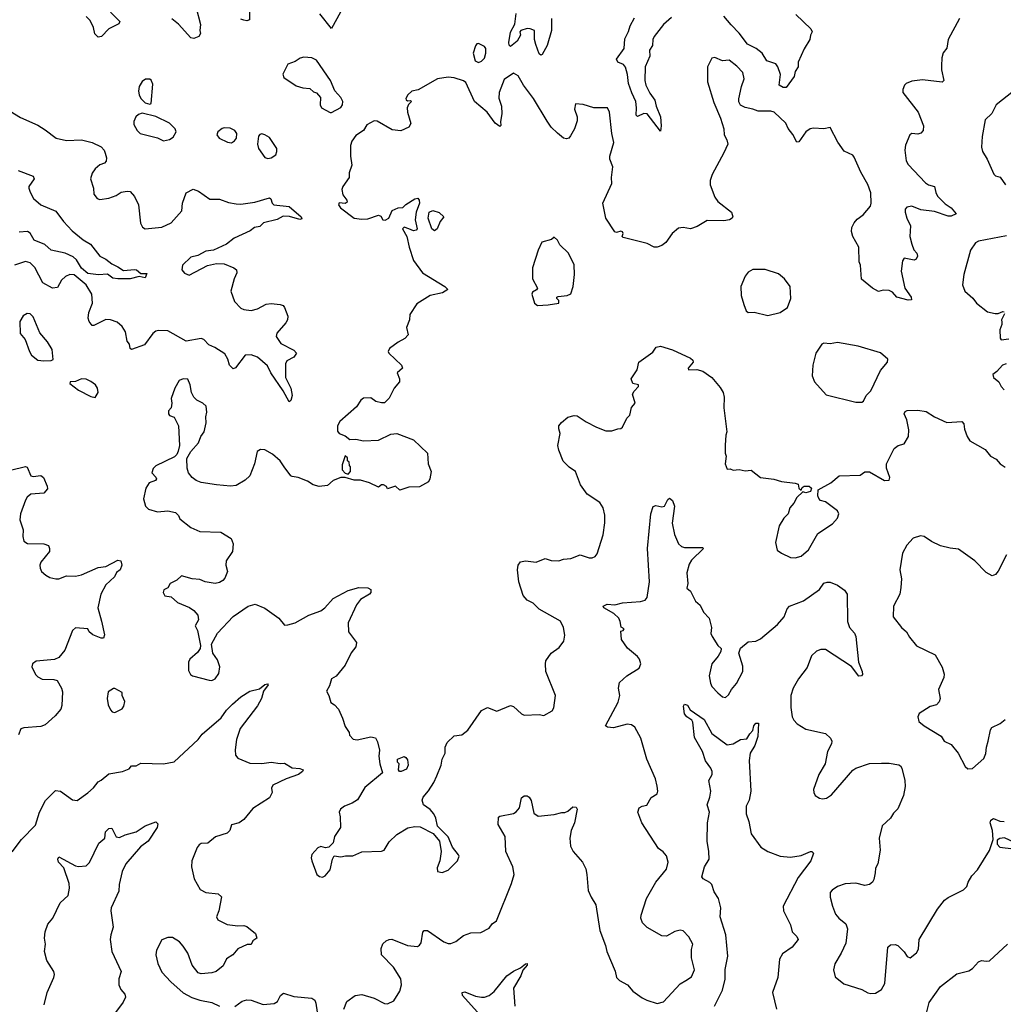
# Model space of a CAD drawing. Extents: x 1839239 to 1929705, y 762242 to 910352.
# Tile 371 of 429: x 1894056 to 1900549, y 883177 to 889676. Entities that reach past the tile are written whole.
import ezdxf

# ---------------------------------------------------------------- set-up
doc = ezdxf.new("R2010")
doc.units = 0

msp = doc.modelspace()

# ---------------------------------------------------------------- linework, layer by layer
at = {"layer": '0CON10XD'}
for points in [[(1894656.2, 889725), (1894716.7, 889665), (1894710.3, 889649.7), (1894645, 889615.8), (1894595.6, 889564.4), (1894575, 889560), (1894552.5, 889582.5), (1894543.5, 889625), (1894521.4, 889671.4), (1894495, 889696.7)], [(1895221.8, 889755), (1895249.1, 889645), (1895245.5, 889605), (1895249.6, 889585), (1895238.7, 889565), (1895205, 889551), (1895185, 889557.3), (1895105, 889646.2), (1895061, 889681)], [(1895573.1, 889755), (1895572.5, 889675), (1895555, 889668), (1895535, 889671.9), (1895515, 889680)], [(1896174, 889725), (1896115, 889617.5), (1896037.5, 889715)], [(1897566.9, 889685), (1897565.4, 889605), (1897538.9, 889505), (1897505, 889446.2), (1897495, 889441.9), (1897485, 889450.8), (1897462.2, 889512.2), (1897454.7, 889545.3), (1897454.3, 889604.3), (1897425, 889615.5), (1897405, 889618.1), (1897363.8, 889605), (1897358, 889595), (1897362.7, 889575), (1897340.9, 889535), (1897295, 889498.8), (1897287.5, 889507.5), (1897284.6, 889525), (1897296.7, 889593.3), (1897323.7, 889646.3), (1897332.7, 889717.3)], [(1898359.3, 889690.7), (1898304.8, 889645.2), (1898244.7, 889565), (1898234.7, 889545), (1898232.2, 889505), (1898212.7, 889475), (1898216.5, 889435), (1898183.8, 889365), (1898182.9, 889275), (1898189.6, 889245), (1898215, 889192), (1898249.4, 889145), (1898257.5, 889105), (1898285.4, 889035.4), (1898290, 888975), (1898285, 888940), (1898198, 889055), (1898175, 889056.9), (1898135, 889037.5), (1898126, 889045), (1898128.5, 889095), (1898122.5, 889135), (1898095.8, 889194.2), (1898074.1, 889255), (1898067.5, 889315), (1898055, 889362.5), (1898040.8, 889380.8), (1898004.2, 889395), (1897995.6, 889415), (1898046.6, 889485), (1898050.7, 889549.3), (1898075, 889597.5), (1898085.3, 889635), (1898115, 889687.5)], [(1900258.6, 889685), (1900185.7, 889545), (1900175, 889487.5), (1900152.7, 889457.3), (1900144, 889425), (1900141.7, 889371.7), (1900140.8, 889345), (1900156.7, 889275), (1900145.9, 889264.1), (1900015, 889278.1), (1899945, 889271.4), (1899907.5, 889255), (1899896.2, 889243.8), (1899886.2, 889215), (1899886.2, 889195), (1899986.9, 889065), (1900021.4, 888975), (1900020, 888945), (1900005, 888928), (1899985, 888920.8), (1899945, 888925.8), (1899931.2, 888915), (1899902.8, 888847.2), (1899899.2, 888815), (1899907.1, 888745), (1899919.8, 888719.8), (1900035, 888599.4), (1900055, 888586.9), (1900095.5, 888575.5), (1900103.3, 888535), (1900115, 888511.4), (1900165, 888460.8), (1900204.2, 888435), (1900237.5, 888395), (1900205, 888379.4), (1900185, 888379.1), (1900095, 888410), (1900005, 888421.8), (1899944.5, 888445.5), (1899910.9, 888439.1), (1899901.9, 888425), (1899900.6, 888405), (1899911.4, 888365), (1899937.1, 888315), (1899930.8, 888245), (1899944.3, 888195), (1899957.5, 888157.5), (1899978.8, 888135), (1899982, 888115), (1899973.9, 888096.1), (1899960.7, 888089.3), (1899895, 888102.5), (1899883.8, 888085), (1899874.2, 888015.8), (1899898.1, 887905), (1899941.2, 887845), (1899942.5, 887827.5), (1899920, 887825), (1899845, 887845.7), (1899817.7, 887877.7), (1899795, 887888.1), (1899755, 887891.2), (1899725, 887881.2), (1899685, 887903.3), (1899612.9, 887962.9), (1899605.8, 888055), (1899598.3, 888078.3), (1899596, 888175), (1899556, 888245), (1899547.3, 888277.3), (1899549.2, 888305), (1899564, 888335), (1899585, 888360), (1899622.7, 888387.3), (1899671.5, 888445), (1899676.9, 888465), (1899674.2, 888534.2), (1899655, 888588.9), (1899608.6, 888668.6), (1899565, 888769.2), (1899555, 888781.1), (1899498.9, 888808.9), (1899457, 888867), (1899405, 888964.4), (1899363.7, 888956.3), (1899295, 888959.7), (1899273.8, 888955), (1899245, 888936), (1899199.5, 888870.5), (1899185, 888866.7), (1899158.5, 888918.5), (1899127.8, 888957.8), (1899112.7, 888992.7), (1899035.8, 889065.8), (1899015, 889071.3), (1898931.3, 889071.3), (1898895, 889086), (1898845.9, 889095.9), (1898815, 889111.2), (1898803.2, 889133.2), (1898803.1, 889153.1), (1898820, 889235), (1898839.2, 889285), (1898828.6, 889328.6), (1898789.7, 889369.7), (1898738.7, 889408.7), (1898694.3, 889404.3), (1898645.6, 889425.6)], [(1899179.3, 889709.3), (1899278.5, 889615), (1899286.2, 889595), (1899275.4, 889575), (1899271.1, 889545), (1899235, 889484.2), (1899195, 889396), (1899193.8, 889365), (1899174.2, 889335), (1899168.1, 889301.9), (1899115, 889228.8), (1899095, 889228.6), (1899070, 889245), (1899077.1, 889315), (1899060.5, 889365), (1899047.8, 889385), (1898988.6, 889405), (1898956.2, 889456.2), (1898917.5, 889485), (1898860, 889515), (1898805, 889586.4), (1898751.5, 889641.5), (1898705, 889699.4)], [(1897085, 889393.8), (1897105, 889402.5), (1897125, 889422), (1897132.9, 889455), (1897132, 889485), (1897125, 889500), (1897085, 889518.8), (1897074.2, 889515.8), (1897065, 889502.5), (1897048.8, 889455), (1897063.3, 889405), (1897085, 889393.8)], [(1898645.6, 889425.6), (1898625, 889421.2), (1898596.2, 889365), (1898596.9, 889265), (1898638.7, 889128.7), (1898682, 889025), (1898703.3, 888955), (1898706.7, 888915), (1898723.9, 888883.9), (1898730, 888855), (1898705, 888797.5), (1898626, 888655), (1898614, 888615), (1898614, 888585), (1898645, 888504.2), (1898665, 888477.1), (1898753.8, 888405), (1898763.3, 888375), (1898760, 888365), (1898742.5, 888355), (1898705, 888347.8), (1898595, 888351.4), (1898528.3, 888311.7), (1898485, 888296), (1898435, 888303.8), (1898405, 888300), (1898363.3, 888265), (1898321.2, 888205), (1898295, 888185.8), (1898265, 888174.2), (1898245, 888173.8), (1898198.6, 888198.6), (1898039.3, 888239.3), (1898032.5, 888245), (1898040, 888265), (1898036.2, 888275), (1898025, 888279.4), (1897995, 888272.5), (1897985, 888276.7), (1897926, 888365), (1897906.2, 888465), (1897965.6, 888595), (1897963.1, 888635), (1897972, 888705), (1897951.9, 888755), (1897951.1, 888775), (1897978.5, 888865), (1897964.6, 888925), (1897948.6, 889065), (1897936.7, 889095), (1897845, 889094), (1897775, 889115.8), (1897725, 889120), (1897718.8, 889085), (1897735.7, 889035), (1897735, 889007.5), (1897717.5, 888955), (1897691.4, 888908.6), (1897680, 888895), (1897665, 888889.2), (1897645, 888894.3), (1897605, 888927.8), (1897565, 888965.6), (1897536.9, 889006.9), (1897447.7, 889155), (1897380.6, 889245), (1897346.2, 889305), (1897315, 889323.8), (1897255, 889282.2), (1897221.1, 889195), (1897218.9, 889158.9), (1897236.2, 889105), (1897238.9, 889055), (1897230, 889005), (1897231.7, 888978.3), (1897225, 888970), (1897195, 888993.8), (1897141.1, 889065), (1897058.6, 889135), (1897001.7, 889261.7), (1896985, 889273.3), (1896925, 889293.3), (1896885, 889296.2), (1896815, 889286.2), (1896685.9, 889214.1), (1896645, 889203.3), (1896618.9, 889181.1), (1896605.6, 889155), (1896607.9, 889147.9), (1896615, 889141.4), (1896635, 889143.3), (1896643.3, 889135), (1896622.8, 889117.2), (1896613.6, 889095), (1896615.4, 889065.4), (1896638.3, 888991.7), (1896625, 888966.7), (1896572.7, 888942.7), (1896515, 888948), (1896415, 889006.2), (1896395, 889007.5), (1896347, 888983), (1896325.9, 888944.1), (1896275, 888911.2), (1896248.8, 888875), (1896240, 888845), (1896240, 888775), (1896248, 888715), (1896230, 888665), (1896230, 888635), (1896189.4, 888575), (1896182.2, 888555), (1896189.8, 888519.8), (1896215.8, 888485), (1896218, 888472), (1896205, 888463.8), (1896165, 888466.2), (1896160, 888455), (1896173.8, 888435), (1896265, 888365.7), (1896315, 888358.6), (1896355, 888360.6), (1896425, 888386.2), (1896439.2, 888379.2), (1896452.5, 888355), (1896467.6, 888352.4), (1896493, 888367), (1896515, 888416), (1896555, 888434.3), (1896585, 888436.7), (1896605, 888456.2), (1896665, 888493.8), (1896685, 888497.5), (1896693.9, 888483.9), (1896695.9, 888464.1), (1896672.9, 888405), (1896665.8, 888355), (1896680, 888295), (1896673.6, 888286.4), (1896655, 888283.3), (1896625, 888296), (1896595, 888305.8), (1896584, 888295), (1896612.5, 888245), (1896626.7, 888175), (1896655, 888087.5), (1896715, 888006.2), (1896863.3, 887915), (1896882.5, 887895), (1896847, 887873), (1896765, 887856.2), (1896678.3, 887801.7), (1896630.7, 887729.3), (1896630, 887695), (1896610, 887645), (1896620, 887595), (1896598.8, 887571.2), (1896555, 887547.5), (1896497.5, 887505), (1896487.5, 887485), (1896492.5, 887475), (1896575.9, 887395.9), (1896583.3, 887375), (1896548.1, 887345), (1896564, 887305), (1896563.8, 887285), (1896528.8, 887245), (1896495, 887177.5), (1896465, 887147.5), (1896445, 887146.7), (1896406.4, 887156.4), (1896375, 887180), (1896325, 887178), (1896308.8, 887165), (1896278.7, 887121.3), (1896169.2, 887025), (1896154, 886995), (1896155, 886960), (1896165.7, 886945.7), (1896205, 886929.2), (1896235, 886906), (1896275, 886907.1), (1896325.6, 886895.6), (1896425, 886901.4), (1896505, 886941.2), (1896545, 886943.8), (1896655, 886903.8), (1896747.5, 886815), (1896753.3, 886745), (1896772.5, 886695), (1896763.3, 886645), (1896753.9, 886626.1), (1896695, 886593.8), (1896625, 886590), (1896565, 886570), (1896536.7, 886596.7), (1896485, 886580), (1896477.5, 886595), (1896456.8, 886606.8), (1896443.6, 886606.4), (1896425, 886591.2), (1896365, 886620), (1896305, 886636.7), (1896265, 886636.7), (1896205, 886653.8), (1896175, 886654.2), (1896125.9, 886634.1), (1896087.3, 886602.7), (1896033.9, 886596.1), (1895992.5, 886605), (1895955, 886629.2), (1895895, 886654.2), (1895855, 886660), (1895845, 886666), (1895802.5, 886725), (1895774.5, 886764.5), (1895725, 886807.5), (1895675, 886836.2), (1895645, 886840), (1895624.1, 886825.9), (1895607.1, 886745), (1895575.8, 886665), (1895545, 886637.5), (1895485, 886602.2), (1895447, 886597), (1895355, 886605.8), (1895255, 886621.4), (1895220, 886635), (1895193.8, 886655), (1895170, 886685), (1895162, 886715), (1895159.3, 886780.7), (1895186.7, 886825), (1895235.7, 886884.3), (1895252, 886925), (1895274.2, 886955), (1895286.7, 887015), (1895284.4, 887055), (1895292, 887085), (1895287.5, 887125), (1895266.1, 887146.1), (1895225.9, 887165.9), (1895206.7, 887185), (1895190, 887215), (1895182.5, 887265), (1895165, 887303.3), (1895135, 887306.4), (1895109.4, 887295), (1895080, 887245), (1895056.2, 887175), (1895061.2, 887145), (1895055, 887114.4), (1895039.2, 887095), (1895037.5, 887075), (1895045, 887062.7), (1895075, 887053.3), (1895103.8, 886995), (1895110, 886865), (1895102.3, 886827.7), (1895094.1, 886805.9), (1895078.8, 886791.2), (1894955, 886731.2), (1894936.4, 886713.6), (1894927.5, 886685), (1894955, 886657.5), (1894960, 886645), (1894952.5, 886635), (1894911.5, 886618.5), (1894888.8, 886585), (1894874.1, 886514.1), (1894885.8, 886465.8), (1894905.7, 886445.7), (1894965, 886428), (1895035, 886434), (1895083.6, 886423.6), (1895103.6, 886403.6), (1895112.3, 886382.3), (1895185, 886324.3), (1895245, 886298.6), (1895383.9, 886293.9), (1895451.2, 886251.2), (1895465.8, 886215.8), (1895460.6, 886165), (1895418.2, 886105), (1895416.9, 886076.9), (1895427.5, 886035), (1895409.7, 885990.3), (1895396.7, 885975), (1895375, 885960.8), (1895345.9, 885955.9), (1895280, 885965), (1895245, 885981.2), (1895195, 885985.8), (1895124.1, 886005.9), (1895094.2, 885975.8), (1895050, 885955), (1895033.8, 885926.2), (1895007.6, 885912.4), (1895002.9, 885895), (1895013.4, 885873.4), (1895055, 885866.7), (1895098.8, 885828.8), (1895176.1, 885796.1), (1895205, 885777.5), (1895232.5, 885745), (1895236.7, 885715), (1895213.8, 885675), (1895228.8, 885645), (1895250, 885545), (1895246.7, 885525), (1895230.5, 885499.5), (1895180, 885455), (1895170, 885435), (1895170.7, 885380.7), (1895183.6, 885353.6), (1895196.4, 885346.4), (1895306.4, 885316.4), (1895325, 885315.6), (1895345.4, 885324.6), (1895369.8, 885360.2), (1895376.7, 885405), (1895361.4, 885451.4), (1895331.1, 885495), (1895322, 885555), (1895362.2, 885627.8), (1895465, 885738), (1895565, 885805.8), (1895609.5, 885819.5), (1895675, 885792), (1895766.7, 885725), (1895805, 885680), (1895825, 885681.2), (1895875, 885694.2), (1895965, 885746.9), (1896045, 885774.2), (1896071.2, 885795), (1896125, 885856.2), (1896225, 885909.2), (1896295, 885927.5), (1896355, 885925.7), (1896373.3, 885915), (1896373.8, 885895), (1896365, 885883.8), (1896305, 885850), (1896278.8, 885815), (1896224.4, 885695.6), (1896226, 885635), (1896273.8, 885575), (1896278.8, 885565), (1896275, 885537.5), (1896245, 885496.7), (1896204.2, 885415), (1896145, 885342.5), (1896114.4, 885325), (1896100.6, 885279.4), (1896081.2, 885245), (1896097.5, 885215), (1896109.3, 885169.3), (1896133.9, 885153.9), (1896160, 885125), (1896186.1, 885066.1), (1896205, 885010), (1896231.7, 884971.7), (1896233, 884953), (1896257.5, 884927.5), (1896283.6, 884923.6), (1896375, 884942), (1896405.8, 884935.8), (1896418.9, 884908.9), (1896432, 884855), (1896427.5, 884815), (1896432.7, 884765), (1896450, 884705), (1896335, 884608), (1896285, 884528), (1896250, 884505), (1896200, 884485), (1896174, 884465), (1896164, 884445), (1896171.2, 884415), (1896173.3, 884345), (1896133.8, 884285), (1896125.9, 884244.1), (1896096.4, 884213.6), (1896075, 884210), (1896045, 884218.8), (1896025, 884210), (1895984.4, 884165.6), (1895980, 884145), (1895983.8, 884125), (1896016.7, 884035), (1896035, 884020), (1896055, 884016.7), (1896072.5, 884025), (1896105.9, 884064.1), (1896120, 884135), (1896133, 884157), (1896175, 884150), (1896207, 884157), (1896255, 884156.7), (1896315, 884183.3), (1896445, 884188.8), (1896462.5, 884195), (1896495, 884248.8), (1896545, 884298.8), (1896617.7, 884342.3), (1896665, 884351.2), (1896699.5, 884349.5), (1896785, 884304), (1896826.7, 884255), (1896838, 884185), (1896828.8, 884125), (1896811.7, 884078.3), (1896814, 884054), (1896845, 884046.7), (1896885, 884063.8), (1896945.8, 884125), (1896956.2, 884155), (1896953.3, 884165), (1896913.9, 884213.9), (1896885, 884282.5), (1896815, 884352.5), (1896804, 884405), (1896790, 884435), (1896765, 884463.8), (1896722.5, 884495), (1896713.8, 884525), (1896720, 884545), (1896755, 884586.7), (1896788.8, 884641.2), (1896808.9, 884685), (1896837.1, 884755), (1896844.2, 884795.8), (1896863.8, 884835), (1896864, 884875), (1896876.7, 884905), (1896925, 884950), (1896975, 884956.2), (1897014, 884986), (1897104.1, 885115.9), (1897145, 885136.7), (1897205, 885111.2), (1897295, 885150), (1897315, 885143.3), (1897367.5, 885095), (1897385, 885086.7), (1897485, 885090), (1897515, 885084), (1897571.2, 885115), (1897581.4, 885135), (1897592.5, 885215), (1897528.8, 885375), (1897526.4, 885423.6), (1897530, 885445), (1897563.3, 885495), (1897617, 885533), (1897648, 885575), (1897653.9, 885613.9), (1897646.1, 885663.9), (1897625, 885705.6), (1897485.5, 885785.5), (1897445, 885826), (1897405.7, 885845.7), (1897380, 885875), (1897351.9, 885965), (1897343.1, 886045), (1897345.8, 886075), (1897361.5, 886098.5)], [(1896105, 889062.5), (1896115, 889063.3), (1896175, 889097.5), (1896187.5, 889115), (1896190, 889135), (1896175, 889162.5), (1896136.4, 889206.4), (1896108.8, 889275), (1896015, 889408.8), (1895985, 889423.3), (1895931.2, 889428.8), (1895907.3, 889422.7), (1895875, 889399.2), (1895826.7, 889383.3), (1895793, 889317), (1895800, 889295), (1895880.5, 889240.5), (1895925, 889226.7), (1895971.7, 889221.7), (1895995, 889200), (1896015, 889192.5), (1896041.7, 889161.7), (1896040, 889115), (1896047.5, 889095), (1896105, 889062.5)], [(1894915, 889117.5), (1894925, 889122.5), (1894935, 889250), (1894925, 889276.7), (1894915, 889283.3), (1894887, 889283), (1894865, 889267.5), (1894844, 889235), (1894840, 889205), (1894845, 889180), (1894856.2, 889155), (1894885, 889126.7), (1894915, 889117.5)], [(1900615, 889204), (1900501.2, 889115), (1900472.3, 889057.7), (1900428.8, 889015), (1900410, 888905), (1900405.7, 888835), (1900411.4, 888805), (1900441.4, 888755), (1900485.9, 888655.9), (1900497.5, 888645), (1900527.3, 888637.3), (1900563.8, 888585)], [(1893905, 889124.5), (1894061.4, 889031.4), (1894175, 888979.1), (1894225, 888949.6), (1894296.7, 888895), (1894365, 888879.4), (1894465, 888882.2), (1894535, 888865.6), (1894595, 888837.5), (1894614.2, 888815), (1894621.4, 888795), (1894629.2, 888765), (1894626.9, 888743.1), (1894615, 888730), (1894585, 888718), (1894555, 888691.2), (1894535, 888663.3), (1894524.2, 888625.8), (1894542.5, 888565), (1894546, 888525), (1894566.9, 888496.9), (1894585, 888489.2), (1894645, 888498), (1894693.9, 888516.1), (1894725, 888537.5), (1894765, 888543.3), (1894785, 888542.5), (1894815, 888510), (1894840.8, 888455), (1894852.7, 888332.7), (1894866.1, 888306.1), (1894885, 888296.7), (1894995, 888307.5), (1895055, 888335.5), (1895125.5, 888415), (1895131.9, 888465), (1895155, 888532.5), (1895201.7, 888558.3), (1895236.7, 888545), (1895311.7, 888491.7), (1895375, 888490.8), (1895435, 888468.6), (1895485, 888460.5), (1895515, 888458.5), (1895607.5, 888472.5), (1895705, 888501.2), (1895714.1, 888494.1), (1895722.2, 888465), (1895734.6, 888454.6), (1895835, 888442.2), (1895913.3, 888375), (1895918.8, 888361.2), (1895905, 888358), (1895837.5, 888377.5), (1895795, 888379.6), (1895755, 888357.5), (1895666.2, 888335), (1895641.7, 888311.7), (1895605, 888304.5), (1895577.9, 888282.1), (1895472, 888235), (1895421.2, 888195), (1895335, 888155.5), (1895285, 888147.8), (1895231.1, 888118.9), (1895185, 888108.9), (1895131.5, 888055), (1895125.5, 888025.5), (1895144, 888004), (1895175, 887990.6), (1895295, 888054), (1895354.2, 888065.8), (1895405, 888064), (1895468.8, 888038.8), (1895486.7, 888025), (1895490, 888005), (1895472, 887965), (1895449.4, 887885), (1895474.4, 887815), (1895515, 887772.5), (1895535, 887762.2), (1895585, 887755.8), (1895625, 887767.5), (1895682.4, 887797.6), (1895715, 887802.5), (1895775.7, 887795.7), (1895795, 887788.8), (1895805, 887777.5), (1895825, 887720), (1895823.8, 887695), (1895813.8, 887675), (1895752.9, 887607.1), (1895750, 887585), (1895779.3, 887539.3), (1895866.2, 887495), (1895883.8, 887475), (1895865, 887448), (1895818.6, 887425), (1895809.6, 887405), (1895810.4, 887315), (1895845, 887243.3), (1895855.6, 887195), (1895845, 887162.5), (1895835, 887153.3), (1895795.5, 887225.5), (1895714.6, 887345), (1895692.2, 887392.2), (1895625, 887449.2), (1895585, 887464.2), (1895545, 887460.8), (1895481.7, 887378.3), (1895465, 887372.5), (1895440.8, 887395), (1895430, 887435), (1895409.8, 887469.8), (1895343.4, 887513.4), (1895305, 887530.8), (1895272.5, 887565), (1895255, 887571.2), (1895155, 887554.2), (1895035, 887622.5), (1894970, 887625), (1894955, 887620.8), (1894936, 887605), (1894879.1, 887530.9), (1894795, 887500), (1894786.4, 887506.4), (1894781.5, 887535), (1894765.6, 887555), (1894755.5, 887615), (1894731.9, 887651.9), (1894698.6, 887678.6), (1894655.4, 887695.4), (1894625, 887697.3), (1894545, 887657.1), (1894535, 887657.5), (1894514.3, 887684.3), (1894509.2, 887705), (1894512.7, 887742.7), (1894537.1, 887805), (1894532.2, 887865), (1894494.4, 887925), (1894415, 887991.8), (1894386.6, 887993.4), (1894358.3, 887981.7), (1894332.7, 887957.3), (1894305, 887907.5), (1894273.8, 887903.8), (1894209.3, 887939.3), (1894155, 888040.6), (1894125, 888071.4), (1894095, 888081.1), (1894021.4, 888055)], [(1895005, 888876.2), (1895045, 888884.2), (1895070, 888900), (1895090, 888935), (1895082.5, 888955), (1895045, 888993.3), (1894955, 889037.5), (1894865, 889060), (1894839.5, 889050.5), (1894823.8, 889035), (1894810, 889005), (1894810, 888985), (1894831.4, 888945), (1894850.8, 888925), (1894965, 888895.8), (1895005, 888876.2)], [(1895455, 888864.3), (1895475, 888875.8), (1895488.1, 888895), (1895488.6, 888925), (1895475.5, 888945.5), (1895445, 888959.2), (1895405, 888962), (1895391.7, 888958.3), (1895363.3, 888935), (1895357.5, 888915), (1895373.3, 888895), (1895426.8, 888866.8), (1895455, 888864.3)], [(1895695, 888760.4), (1895715, 888764.6), (1895747.1, 888785), (1895754.5, 888805), (1895753.5, 888825), (1895705, 888898.6), (1895675, 888916.9), (1895655, 888922.5), (1895641.4, 888918.6), (1895632.5, 888907.5), (1895626.5, 888855), (1895631.9, 888825), (1895675, 888767.3), (1895695, 888760.4)], [(1894045, 888681.4), (1894144.2, 888644.2), (1894152, 888625), (1894117.5, 888575), (1894117.1, 888565), (1894125, 888536.7), (1894148, 888495), (1894196.7, 888455), (1894295, 888412), (1894346, 888345), (1894403.1, 888283.1), (1894475, 888222.9), (1894523.8, 888195), (1894584.7, 888114.7), (1894625, 888095.6), (1894663.7, 888063.7), (1894705, 888045.8), (1894740.7, 888020.7), (1894815, 888027.1), (1894826.7, 888025), (1894855, 888000), (1894895, 888000), (1894885, 887971.2), (1894845, 887980), (1894785.4, 887964.6), (1894704.6, 887964.6), (1894670.6, 887970.6), (1894635, 887997.5), (1894577.3, 887992.7), (1894505, 888000.6), (1894463.9, 888035), (1894431.6, 888091.6), (1894410, 888110), (1894356, 888136), (1894265, 888154.4), (1894221.5, 888191.5), (1894150.6, 888220.6), (1894125, 888266.2), (1894108, 888278), (1894053, 888273)], [(1896795, 888283.3), (1896777.5, 888295), (1896752.5, 888365), (1896760, 888405), (1896783.3, 888416.7), (1896825, 888403.3), (1896856.7, 888375), (1896832.5, 888345), (1896812.5, 888295), (1896795, 888283.3)], [(1897475, 887790), (1897545, 887794.2), (1897615.6, 887804.4), (1897615, 887822.5), (1897602.5, 887835), (1897602.5, 887845), (1897610, 887850), (1897670, 887855), (1897693.9, 887866.1), (1897708.8, 887915), (1897717.5, 887995), (1897715, 888057.5), (1897678, 888135), (1897620.9, 888190.9), (1897605, 888220), (1897585, 888240), (1897567.5, 888225), (1897502.7, 888207.3), (1897478, 888155), (1897440.9, 888039.1), (1897440, 887965), (1897473.8, 887905), (1897467.5, 887892.5), (1897441.9, 887878.1), (1897436, 887865), (1897454, 887804), (1897475, 887790)], [(1900570.5, 888249.5), (1900385.6, 888214.4), (1900365, 888204), (1900333.1, 888155), (1900288.8, 887995), (1900280, 887925), (1900293.9, 887883.9), (1900347.7, 887837.7), (1900372.5, 887805), (1900445, 887748.8), (1900495, 887737.5), (1900515, 887737.5), (1900545, 887750), (1900555, 887747.5)], [(1898995, 887724), (1899075.9, 887744.1), (1899125, 887777.5), (1899146, 887835), (1899141.2, 887915), (1899104, 887965), (1899065, 887998.6), (1898977.8, 888027.8), (1898895, 888027.1), (1898865, 888010), (1898845, 887984), (1898816.9, 887915), (1898818.6, 887855), (1898835.9, 887795.9), (1898851.2, 887755), (1898864.1, 887744.1), (1898905, 887746.2), (1898995, 887724)], [(1894215, 887423.8), (1894263.6, 887426.4), (1894276.1, 887433.9), (1894270.3, 887500.3), (1894240.7, 887550.7), (1894189.1, 887609.1), (1894145, 887713.8), (1894125, 887733.8), (1894105, 887736), (1894079.1, 887720.9), (1894058, 887685), (1894060, 887605), (1894091.2, 887565), (1894120, 887485), (1894135, 887461.2), (1894175, 887428.8), (1894215, 887423.8)], [(1900557.5, 887735), (1900536.7, 887695), (1900540, 887680), (1900540, 887665), (1900525, 887630), (1900528.6, 887575), (1900535, 887562.5), (1900585, 887568.8)], [(1897361.5, 886098.5), (1897395, 886104.4), (1897465, 886096), (1897525, 886120), (1897565, 886106.7), (1897615, 886104), (1897645, 886116), (1897695, 886120), (1897755, 886143.3), (1897815, 886123.3), (1897835, 886123.3), (1897855, 886133.3), (1897868.3, 886151.7), (1897906.9, 886275), (1897917.5, 886355), (1897917.8, 886405), (1897906.7, 886455), (1897885, 886488.6), (1897802.9, 886545), (1897757.5, 886605), (1897724, 886695), (1897683.2, 886723.2), (1897642.4, 886762.4), (1897614.3, 886835), (1897609.2, 886865), (1897624.4, 886945), (1897614.3, 886975), (1897614.4, 886995), (1897631.7, 887018.3), (1897675, 887051.8), (1897715, 887064.5), (1897735, 887062.2), (1897795, 887021.4), (1897864.1, 886985.9), (1897925, 886962.5), (1897965, 886962), (1898005, 886976.7), (1898025, 886977.5), (1898035, 886987.5), (1898064.2, 887045), (1898083.9, 887066.1), (1898095, 887116.7), (1898118, 887145), (1898102, 887205), (1898111.2, 887225), (1898140, 887255), (1898140, 887265), (1898102.5, 887275), (1898093.3, 887305), (1898132.5, 887365), (1898143.3, 887415), (1898235, 887482), (1898256.7, 887515), (1898285, 887521.4), (1898365, 887497.1), (1898485, 887442), (1898498.3, 887428.3), (1898501.2, 887415), (1898467.5, 887375), (1898470, 887365), (1898525, 887367.5), (1898565, 887356), (1898625.8, 887315), (1898679.4, 887249.4), (1898700, 887215), (1898706.2, 887185), (1898704.3, 887115), (1898723.8, 886955), (1898716.4, 886933.6), (1898712.3, 886867.7), (1898713.3, 886815), (1898720, 886795), (1898712.5, 886745), (1898725, 886710), (1898745, 886712.5), (1898765, 886702.5), (1898805, 886706.7), (1898845, 886698.8), (1898885, 886703.3), (1898945, 886653.8), (1899035, 886643.8), (1899085, 886627.5), (1899175, 886617.5), (1899195, 886610), (1899200, 886585), (1899215, 886570), (1899221.7, 886588.3), (1899235, 886597.5), (1899266.4, 886596.4), (1899282.5, 886585), (1899275, 886562.5), (1899245, 886552.5), (1899225, 886560), (1899185, 886522.5), (1899166, 886485), (1899140, 886455), (1899128.8, 886415), (1899100, 886385), (1899068.8, 886335), (1899044, 886225), (1899055.9, 886175.9), (1899084.3, 886154.3), (1899145, 886126), (1899175, 886124.2), (1899215, 886135.8), (1899262.4, 886177.6), (1899325, 886284), (1899420.3, 886349.7), (1899453.8, 886385), (1899463.8, 886415), (1899453.3, 886435), (1899375, 886493.3), (1899342.5, 886502.5), (1899330, 886515), (1899323.6, 886533.6), (1899327, 886573), (1899410.7, 886619.3), (1899464.2, 886665.8), (1899605, 886668.8), (1899635, 886692.5), (1899665, 886692), (1899765, 886634.5), (1899795, 886636.2), (1899800.8, 886655), (1899777.5, 886715), (1899778, 886745), (1899828, 886845), (1899855, 886865.7), (1899895, 886875.7), (1899922.5, 886925), (1899925, 886970), (1899911.2, 887035), (1899893.8, 887075), (1899900.7, 887089.3), (1899915, 887096.7), (1899985, 887098), (1900039.7, 887089.7), (1900094.4, 887054.4), (1900175, 887018), (1900275, 887023.3), (1900287.7, 887007.7), (1900292.7, 886972.7), (1900310, 886925), (1900327.3, 886897.3), (1900429.8, 886839.8), (1900465, 886795.8), (1900502.5, 886775), (1900527.5, 886745), (1900561.7, 886721.7)], [(1899615, 887151.2), (1899625, 887157.5), (1899644.4, 887195.6), (1899674.4, 887225.6), (1899738.6, 887361.4), (1899783.8, 887415), (1899786.1, 887436.1), (1899737.3, 887477.3), (1899591.7, 887521.7), (1899453.9, 887546.1), (1899405, 887536), (1899365, 887540), (1899351.2, 887535), (1899311.2, 887475), (1899291.2, 887395), (1899286.7, 887325), (1899302.5, 887285), (1899380.5, 887200.5), (1899575, 887152.5), (1899615, 887151.2)], [(1900567.5, 887405), (1900542.5, 887395), (1900505, 887353.3), (1900480, 887335), (1900483.3, 887315), (1900520, 887285), (1900534.5, 887254.5), (1900555, 887232.5)], [(1894555, 887182.5), (1894573.3, 887215), (1894570, 887245), (1894556.2, 887265), (1894525, 887288.8), (1894495, 887303.8), (1894465, 887306.2), (1894425, 887287.5), (1894390, 887285), (1894387.5, 887275), (1894445, 887230), (1894525, 887190), (1894555, 887182.5)], [(1896225, 886677.5), (1896240, 886695), (1896240, 886725), (1896233, 886733), (1896230, 886755), (1896220, 886765), (1896220, 886785), (1896205, 886797.5), (1896185, 886737.5), (1896184.2, 886705), (1896205, 886682.5), (1896225, 886677.5)], [(1893995, 886703.8), (1894095, 886726.7), (1894105, 886722.5), (1894130, 886665), (1894145, 886660), (1894195, 886666.7), (1894213.3, 886655), (1894238.3, 886598.3), (1894238.8, 886578.8), (1894215, 886552), (1894130, 886545), (1894106.2, 886525), (1894093.8, 886505), (1894062.2, 886415), (1894057.8, 886375), (1894078.7, 886308.7), (1894077.1, 886265), (1894084, 886235), (1894108.3, 886218.3), (1894215, 886217.1), (1894245.6, 886205.6), (1894254, 886185), (1894252, 886165), (1894196.7, 886095), (1894189.5, 886075), (1894191.8, 886055), (1894200, 886035), (1894229.2, 886009.2), (1894256.2, 885995), (1894295, 885985.4), (1894315, 885985.4), (1894365, 886006.4), (1894425, 886002.7), (1894465, 886011.5), (1894575, 886061.5), (1894625, 886066.7), (1894705, 886108), (1894724.2, 886104.2), (1894729.4, 886075), (1894719.2, 886045), (1894695, 886026.7), (1894681.7, 885998.3), (1894625, 885946.2), (1894591.4, 885885), (1894572, 885795), (1894595.7, 885705.7)], [(1896195.7, 883145), (1896216, 883195), (1896270, 883235), (1896315, 883242), (1896395, 883216.9), (1896463.4, 883183.4), (1896485, 883180.8), (1896525, 883200), (1896564.3, 883265), (1896577.1, 883305), (1896572.5, 883345), (1896523.4, 883423.4), (1896445, 883503.8), (1896441.4, 883545), (1896454.2, 883575.8), (1896475, 883596.2), (1896495, 883606.2), (1896513.6, 883606.4), (1896615, 883566.2), (1896681.2, 883558.8), (1896695, 883566.7), (1896705.9, 883584.1), (1896717.3, 883652.7), (1896726.1, 883663.9), (1896747.5, 883665), (1896855, 883590.8), (1896885, 883578), (1896902.3, 883577.7), (1896935, 883592), (1896985, 883632), (1897035, 883648.8), (1897099.3, 883650.7), (1897155, 883680), (1897175, 883708.8), (1897202.5, 883727.5), (1897301.9, 883975), (1897320, 884035), (1897312.2, 884085), (1897264.5, 884185), (1897260, 884285), (1897214.4, 884365), (1897216.4, 884413.6), (1897225, 884420), (1897315, 884436), (1897333, 884447), (1897354.2, 884475), (1897369.3, 884540.7), (1897386.4, 884553.6), (1897405, 884553.3), (1897420, 884545), (1897432.3, 884522.3), (1897449.3, 884439.3), (1897478.3, 884418.3), (1897585, 884430), (1897635, 884443.3), (1897655, 884442.5), (1897675, 884452.5), (1897708.3, 884481.7), (1897728.3, 884478.3), (1897736.4, 884466.4), (1897717.5, 884375), (1897695.8, 884324.2), (1897687.5, 884275), (1897690.8, 884220.8), (1897708.8, 884185), (1897770, 884115), (1897792.1, 884072.1), (1897800.6, 884035), (1897808.8, 883928.8), (1897828, 883885), (1897860, 883835), (1897886, 883665), (1897924, 883565), (1897932, 883525), (1897987, 883397), (1897995.6, 883355), (1898015, 883335.6), (1898068, 883305), (1898104.4, 883264.4), (1898165, 883220), (1898195, 883204.2), (1898265, 883182.5), (1898305.6, 883194.4), (1898416.8, 883313.2), (1898453.8, 883333.8), (1898490.3, 883359.7), (1898510.6, 883405), (1898491.1, 883485), (1898490.9, 883539.1), (1898499.2, 883575), (1898472.6, 883622.6), (1898435, 883662), (1898415, 883667.5), (1898381.3, 883658.7), (1898325, 883627.5), (1898295, 883629.2), (1898197.5, 883685), (1898168.1, 883715), (1898156.5, 883745), (1898157.8, 883765), (1898193.1, 883875), (1898255, 883983.1), (1898325, 884070), (1898336, 884115), (1898325, 884157.5), (1898303.9, 884183.9), (1898273.3, 884205), (1898163.8, 884375), (1898136.2, 884445), (1898146.2, 884475), (1898164.3, 884485.7), (1898195, 884492), (1898225, 884542.5), (1898263.6, 884566.4), (1898268.8, 884585), (1898263.8, 884616.2), (1898254, 884665), (1898195.8, 884795), (1898156.2, 884935), (1898116.8, 885006.8), (1898095, 885022), (1898065, 885025.7), (1897975, 885002.9), (1897937, 885007), (1897922.5, 885015), (1898007.3, 885172.7), (1898018, 885215), (1898008, 885265), (1898015, 885302.5), (1898063.3, 885345), (1898144.2, 885395.8), (1898155.8, 885424.2), (1898148, 885455), (1898135, 885473.3), (1898068.8, 885528.8), (1898028.8, 885585), (1898025, 885640), (1898040, 885645), (1898046, 885655), (1898026.4, 885666.4), (1898020.8, 885705), (1898011.4, 885725), (1897977.4, 885757.4), (1897912.5, 885795), (1897907.5, 885805), (1897935, 885818), (1897985.6, 885814.4), (1898035, 885827.1), (1898155, 885836), (1898184.1, 885845.9), (1898198.1, 885861.9), (1898213.3, 885965), (1898200.5, 886185), (1898221.2, 886415), (1898237, 886463), (1898255, 886468.8), (1898295, 886460), (1898312.5, 886465), (1898335, 886510), (1898345, 886517.5), (1898365, 886502.5), (1898378.1, 886465), (1898363.2, 886353.2), (1898379.3, 886279.3), (1898405.7, 886215.7), (1898425, 886198.8), (1898445, 886192), (1898563.3, 886193.3), (1898570, 886185), (1898490.2, 886109.8), (1898475, 886083.3), (1898460, 886025), (1898466.9, 885955), (1898458.7, 885925), (1898485, 885904), (1898517.3, 885837.3), (1898547.5, 885812.5)], [(1900570, 886145), (1900515, 886036.7), (1900498, 886015), (1900475, 886006.2), (1900435, 886028), (1900360, 886105), (1900252.4, 886182.4), (1900198, 886188), (1900135, 886204), (1900075, 886232.7), (1900025.9, 886265.9), (1900001.4, 886268.6), (1899954.3, 886255), (1899911.1, 886208.9), (1899883.1, 886155), (1899865.8, 886044.2), (1899877.1, 885985), (1899871.9, 885928.1), (1899865.5, 885884.5), (1899824, 885805), (1899822.5, 885735), (1899875.8, 885665), (1899910.8, 885635), (1899930.3, 885600.3), (1899975, 885543.3), (1900100, 885485), (1900145, 885402.5), (1900157.3, 885357.3), (1900155.5, 885334.5), (1900121.2, 885255), (1900131.2, 885195), (1900126.1, 885173.9), (1900107.5, 885155), (1900065, 885144), (1899993, 885097), (1899983.8, 885075), (1899991.2, 885045), (1900026.2, 885015), (1900138.1, 884948.1), (1900157.5, 884915), (1900205, 884892.5), (1900250, 884835), (1900297.9, 884747.9), (1900315, 884732), (1900345, 884734.2), (1900419.1, 884800.9), (1900433.9, 884833.9), (1900437.1, 884875), (1900448.6, 884915), (1900465, 884990), (1900473.3, 885005), (1900528.3, 885031.7), (1900561.7, 885058.3)], [(1898547.5, 885812.5), (1898570.8, 885765), (1898607.5, 885725), (1898622, 885665), (1898618.8, 885625), (1898626, 885605), (1898665, 885546.7), (1898686.7, 885525), (1898683.3, 885505), (1898666.2, 885475), (1898624.2, 885425), (1898607.1, 885345), (1898616.6, 885296.6), (1898624.2, 885275), (1898665, 885233.3), (1898695, 885207.5), (1898715, 885202.5), (1898735, 885220), (1898753.8, 885255), (1898786.7, 885295), (1898829.4, 885375), (1898830.3, 885410.3), (1898803.3, 885495), (1898815, 885527.5), (1898865, 885570), (1898915, 885573.8), (1898945, 885588.8), (1899058.8, 885685), (1899101.2, 885735), (1899123, 885787), (1899136.7, 885805), (1899229.7, 885840.3), (1899335.8, 885915), (1899365, 885957.1), (1899385, 885964.5), (1899405, 885962.8), (1899455, 885943.2), (1899500.6, 885910.6), (1899518.5, 885885), (1899520.6, 885705), (1899532.9, 885665), (1899566.3, 885626.3), (1899575.7, 885605), (1899593.1, 885435), (1899618, 885375), (1899620, 885355), (1899613.6, 885346.4), (1899595, 885343.8), (1899546.4, 885406.4), (1899375, 885519.2), (1899345, 885520), (1899315, 885508.9), (1899282.6, 885477.4), (1899255, 885401.2), (1899196.7, 885325), (1899161.5, 885265), (1899145.6, 885215), (1899145.8, 885135.8), (1899156, 885075), (1899165, 885053.3), (1899187.9, 885027.9), (1899245, 884994.2), (1899375, 884964), (1899407.5, 884935), (1899415.8, 884915), (1899414.3, 884895.7), (1899388.8, 884845), (1899373.3, 884765), (1899332, 884695), (1899296.7, 884595), (1899297.5, 884575), (1899306.4, 884556.4), (1899335, 884538.8), (1899355, 884533.8), (1899382.3, 884537.7), (1899415, 884560), (1899555, 884723.8), (1899575, 884735.6), (1899665.9, 884765.9), (1899745, 884770), (1899795, 884769.4), (1899858.3, 884758.3), (1899870.8, 884750.8), (1899878, 884735), (1899898.8, 884655), (1899900.8, 884615), (1899890, 884555), (1899851.7, 884468.3), (1899825, 884440), (1899805, 884406.7), (1899748.6, 884355), (1899728.5, 884275), (1899735.8, 884195), (1899719.8, 884105), (1899705.9, 884075), (1899702.2, 884045), (1899695, 884002), (1899685, 883984.2), (1899665, 883968), (1899635, 883962), (1899575, 883976), (1899505, 883972), (1899455, 883954), (1899418.3, 883931.7), (1899406.2, 883915), (1899406.2, 883885), (1899420.8, 883825), (1899442.1, 883772.1), (1899462, 883745), (1899509.4, 883709.4), (1899520, 883675), (1899508.7, 883581.3), (1899479.2, 883515), (1899436.2, 883445), (1899428.8, 883405), (1899439.3, 883359.3), (1899495, 883312), (1899615, 883275.8), (1899655, 883252.5), (1899675, 883248), (1899705, 883252), (1899745, 883276.2), (1899766.9, 883315), (1899786.2, 883553.8), (1899805, 883570), (1899835, 883571.2), (1899852.5, 883565), (1899895, 883523.3), (1899915, 883493.8), (1899935, 883483.8), (1899975, 883516.2), (1899987.9, 883542.1), (1899994, 883605), (1900114.2, 883805.8), (1900160, 883865), (1900185, 883883.3), (1900285, 883933.3), (1900307.5, 883955), (1900316.4, 883983.6), (1900341.2, 884025), (1900378.8, 884065), (1900458.3, 884191.7), (1900481.2, 884265), (1900476.7, 884325), (1900462, 884375), (1900466.4, 884393.6), (1900485, 884403.3), (1900525, 884386.2), (1900555, 884383.3)], [(1894595.7, 885705.7), (1894616.2, 885615), (1894610, 885595), (1894595, 885594), (1894540, 885615), (1894513.8, 885635), (1894505, 885656.7), (1894425, 885661.2), (1894403.8, 885645), (1894354.2, 885515.8), (1894314.1, 885465.9), (1894285.9, 885454.1), (1894165, 885441.2), (1894140, 885425), (1894136.7, 885405), (1894160, 885355), (1894175, 885338.8), (1894205, 885322.5), (1894280.5, 885320.5), (1894304.2, 885314.2), (1894332.9, 885265), (1894339.7, 885239.7), (1894335, 885150), (1894326.9, 885125), (1894289.3, 885080.7), (1894225, 885022), (1894195, 885010.6), (1894082.5, 885002.5), (1894064, 884996), (1894048, 884955)], [(1894007.1, 884182.9), (1894068, 884265), (1894160.5, 884359.5), (1894186.7, 884445), (1894226.8, 884523.2), (1894291.7, 884588.3), (1894325, 884583.3), (1894405, 884526.7), (1894435, 884522.5), (1894505, 884574), (1894543.2, 884606.8), (1894575, 884646), (1894595, 884656), (1894645, 884698.6), (1894735, 884714), (1894778.5, 884731.5), (1894795, 884752.5), (1894825, 884752.5), (1894855, 884768.8), (1895005, 884763.8), (1895075, 884776.9), (1895235, 884926), (1895260.3, 884959.7), (1895385, 885068), (1895420.6, 885119.4), (1895461.5, 885158.5), (1895515, 885206.2), (1895575.9, 885244.1), (1895639.4, 885260.6), (1895675, 885287.5), (1895692.5, 885292.5), (1895696, 885285), (1895665.6, 885244.4), (1895651.9, 885195), (1895625, 885147.5), (1895511.9, 884998.1), (1895487.1, 884925), (1895477.5, 884857.5), (1895481.2, 884821.2), (1895495, 884801.2), (1895575, 884769.2), (1895655, 884767.5), (1895715, 884775.6), (1895775, 884766), (1895805, 884769.2), (1895855, 884737.8), (1895905, 884734.2), (1895926.7, 884725), (1895923.8, 884715), (1895896.5, 884693.5), (1895815, 884666.7), (1895726.1, 884623.9), (1895718.8, 884605), (1895722, 884575), (1895705, 884540), (1895595, 884470), (1895535, 884396.7), (1895504.3, 884375.7), (1895455, 884362), (1895442.9, 884325), (1895425, 884308), (1895348.1, 884281.9), (1895298.7, 884241.3), (1895255, 884238.1), (1895240.7, 884229.3), (1895227.6, 884212.4), (1895192, 884125), (1895190, 884085), (1895208.6, 884005), (1895246.7, 883935), (1895285, 883915.8), (1895365.7, 883905.7), (1895387.5, 883887.5), (1895370, 883795), (1895354.5, 883755.5), (1895364.2, 883735), (1895425, 883703.6), (1895495, 883694.5), (1895535, 883696.5), (1895555, 883690), (1895613.3, 883645), (1895622.5, 883615), (1895594.4, 883595.6), (1895585, 883572.5), (1895558.3, 883571.7), (1895495.9, 883544.1), (1895463.8, 883505), (1895421.5, 883478.5), (1895399.5, 883430.5), (1895352.5, 883395), (1895325, 883384.2), (1895255, 883378), (1895235, 883386.2), (1895193.8, 883435), (1895165.7, 883515), (1895135, 883561.2), (1895110.3, 883590.3), (1895065, 883618), (1895035, 883618.8), (1894995, 883603.8), (1894958.8, 883535), (1894953.8, 883505), (1894967.7, 883447.7), (1894995, 883390), (1895053.8, 883325), (1895135, 883253.8), (1895193.2, 883223.2), (1895244.4, 883204.4), (1895325, 883189.2), (1895375, 883166)], [(1894685, 885103.3), (1894731.7, 885128.3), (1894743.9, 885146.1), (1894751.2, 885175), (1894732.5, 885215), (1894732.5, 885235), (1894685, 885262.5), (1894675, 885262.5), (1894639.3, 885240.7), (1894633.3, 885195), (1894640, 885155), (1894655, 885120), (1894667.5, 885107.5), (1894685, 885103.3)], [(1898641.5, 883165), (1898695, 883270.8), (1898712.8, 883342.8), (1898712.7, 883407.3), (1898731.1, 883495), (1898718.2, 883635), (1898680, 883755), (1898684.5, 883815), (1898669.1, 883875), (1898640.3, 883920.3), (1898625, 883967.5), (1898612.1, 883982.1), (1898566.7, 884005), (1898558.3, 884018.3), (1898575.6, 884085), (1898606.2, 884135), (1898605.3, 884185), (1898593.3, 884255), (1898597.1, 884375), (1898608.6, 884445), (1898593.8, 884495), (1898612.5, 884545), (1898619.2, 884585), (1898605.9, 884654.1), (1898626.2, 884695), (1898626, 884715), (1898618.6, 884735), (1898584, 884784), (1898562.7, 884845), (1898511.4, 884938.6), (1898498.9, 885038.9), (1898492.1, 885052.1), (1898460, 885075), (1898444.3, 885095), (1898437.5, 885145), (1898445, 885157.5), (1898465, 885152.5), (1898480.7, 885120.7), (1898575, 885057.1), (1898625.5, 884965.5), (1898725, 884889.2), (1898765, 884896.7), (1898815, 884926), (1898855, 884929.4), (1898875, 884963.3), (1898895.7, 884984.3), (1898902.5, 885015), (1898915, 885033.3), (1898933, 885033), (1898929.4, 884945), (1898907.8, 884885), (1898878.8, 884835), (1898872.3, 884787.7), (1898881.4, 884585), (1898871.4, 884525), (1898851.4, 884485), (1898851.4, 884435), (1898870, 884385), (1898883.5, 884303.5), (1898949.2, 884215), (1898995.4, 884185.4), (1899075, 884155.7), (1899145, 884148.6), (1899215, 884158.6), (1899275, 884186), (1899285.9, 884185.9), (1899296.2, 884175), (1899277.5, 884125), (1899195.4, 884014.6), (1899095.7, 883825), (1899097.1, 883795), (1899143, 883703), (1899154, 883655), (1899186.2, 883625), (1899194, 883605), (1899155.3, 883554.7), (1899090.2, 883509.8), (1899070.6, 883475), (1899060.5, 883355), (1899025.8, 883255), (1899052.1, 883145)], [(1896575, 884713.3), (1896563.8, 884713.8), (1896557.5, 884725), (1896560, 884765), (1896550, 884775), (1896550, 884795), (1896595, 884812.5), (1896605, 884807.5), (1896615, 884790), (1896620, 884755), (1896609.5, 884730.5), (1896575, 884713.3)], [(1894217.8, 883175), (1894236.9, 883255), (1894282.5, 883355), (1894285.8, 883375), (1894280.8, 883395), (1894235, 883466.2), (1894220.8, 883525), (1894226.9, 883575), (1894220.5, 883615), (1894223.5, 883655), (1894243, 883707), (1894275.6, 883745), (1894323.7, 883846.3), (1894377.1, 883895), (1894385.4, 883945), (1894383.1, 883975), (1894348.3, 884078.3), (1894311.4, 884115), (1894308, 884135), (1894315, 884151.2), (1894425, 884091.9), (1894445, 884086.9), (1894495, 884091.9), (1894516, 884114), (1894579.1, 884240.9), (1894617.1, 884272.9), (1894623.5, 884315), (1894645, 884338.8), (1894665, 884340), (1894693.8, 884283.8), (1894715, 884277.8), (1894753, 884297), (1894824.3, 884315.7), (1894885, 884356.2), (1894955, 884382.5), (1894967.5, 884367.5), (1894962.5, 884345), (1894903.1, 884255), (1894852.9, 884217.1), (1894755.7, 884105), (1894732.9, 884055), (1894711.7, 883968.3), (1894710.8, 883925), (1894660, 883815), (1894657.4, 883795), (1894673.8, 883686.2), (1894656.7, 883635), (1894654.4, 883605), (1894664.2, 883525.8), (1894725.4, 883395), (1894710, 883345), (1894711.1, 883305), (1894724.4, 883275), (1894750.6, 883245), (1894754.4, 883225), (1894739.5, 883190.5), (1894681.9, 883115)], [(1900615, 884202.5), (1900657.5, 884225), (1900655, 884230), (1900556.1, 884276.1), (1900525, 884271.2), (1900509.3, 884260.7), (1900508, 884235), (1900526.7, 884215), (1900615, 884202.5)], [(1900035, 883092.5), (1900059.7, 883190.3), (1900135, 883295.7), (1900241.7, 883378.3), (1900321.9, 883398.1), (1900345, 883414), (1900385, 883458), (1900405, 883465.8), (1900435, 883461.2), (1900457.5, 883465), (1900577.5, 883575)], [(1897095.6, 883105), (1896980, 883235), (1896977.5, 883255), (1896995, 883260), (1897065, 883231.9), (1897105, 883224.3), (1897125, 883224.3), (1897155, 883236), (1897188.3, 883261.7), (1897271.4, 883365), (1897315, 883395.6), (1897362.2, 883417.8), (1897393.8, 883445), (1897406.1, 883446.1), (1897406, 883435), (1897377.1, 883402.9), (1897363.1, 883365), (1897316.5, 883285), (1897324.4, 883165)], [(1895477, 883163), (1895525, 883198.8), (1895555, 883206.2), (1895585, 883204.2), (1895664.1, 883175.9), (1895735, 883182.9), (1895758.8, 883195), (1895778, 883235), (1895798.3, 883251.7), (1895865, 883228.8), (1895985, 883218.8), (1896004.1, 883204.1), (1896010.8, 883185), (1896020, 883125)]]:
    msp.add_lwpolyline(points, dxfattribs=at)

doc.saveas('drawing.dxf')
